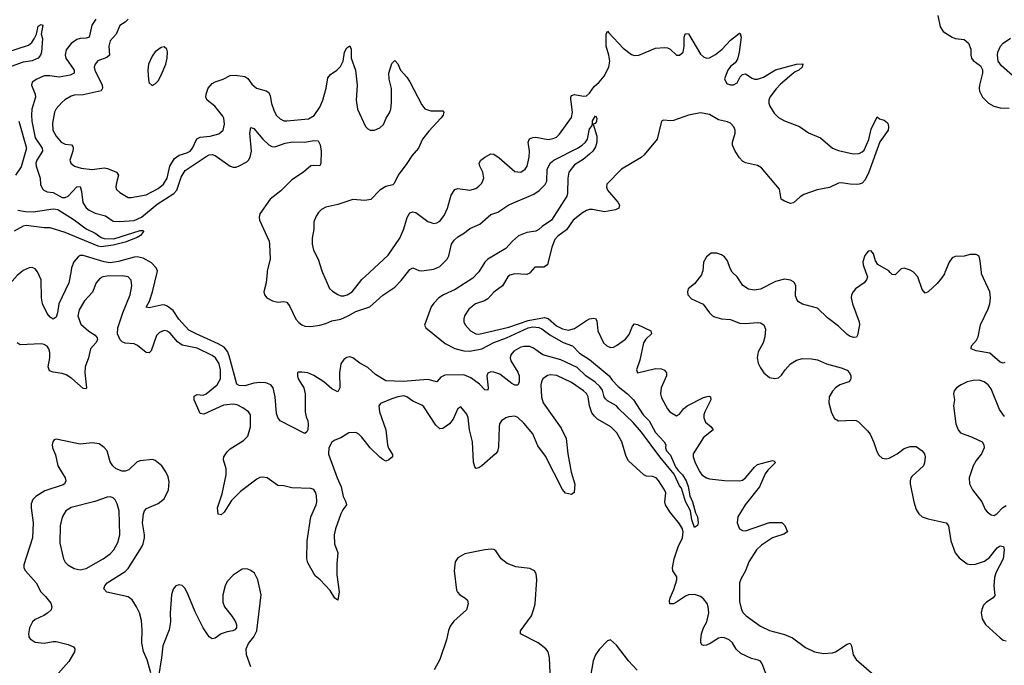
# Model space of a CAD drawing. Header units: inches. Extents: x 1649636 to 1815363, y 506543 to 641975.
# Tile 577 of 656: x 1752166 to 1758738, y 577381 to 581686. Entities that reach past the tile are written whole.
import ezdxf

# ---------------------------------------------------------------- set-up
doc = ezdxf.new("R2010")
doc.units = ezdxf.units.IN
doc.header["$MEASUREMENT"] = 0
doc.layers.add('B7557', color=7, linetype='Continuous')
doc.layers.add('B7558', color=7, linetype='Continuous')

msp = doc.modelspace()

# ---------------------------------------------------------------- linework, layer by layer
at = {"layer": 'B7557', "color": 5}
for points, elevation in [([(1752174.5, 580000), (1752150, 579979.4), (1752012.5, 579827.5), (1751970, 579762.3), (1751950, 579746), (1751930, 579738.3), (1751910, 579748), (1751895.1, 579770), (1751893.6, 579790), (1751916.9, 579890), (1751971, 580000)], 460), ([(1752506.6, 580000), (1752494.3, 579930), (1752427.8, 579790), (1752419.7, 579730), (1752410, 579701.2), (1752390.4, 579689.6), (1752370, 579702), (1752350, 579727.1), (1752319.1, 579790), (1752311.2, 579830), (1752309.8, 579950), (1752287.5, 580000)], 460), ([(1755226.4, 580000), (1755190, 579961.5), (1755073.6, 579886.4), (1754994.3, 579850), (1754964.7, 579830), (1754930, 579796), (1754912.3, 579770), (1754868.6, 579648.6), (1754877.1, 579630), (1755006.3, 579526.3), (1755070, 579493.3), (1755130, 579477.3), (1755170, 579474.4), (1755250, 579491.6), (1755330, 579533.3), (1755416.3, 579563.7), (1755559.1, 579630), (1755590, 579636.7), (1755630, 579632.8), (1755650, 579625), (1755704.6, 579584.6), (1755792.7, 579532.7), (1755856.5, 579510), (1755903.1, 579463.1), (1755970, 579420.9), (1756100.5, 579310), (1756121.2, 579281.2), (1756160.5, 579240.5), (1756222, 579190), (1756262, 579150), (1756327.4, 579050), (1756366.7, 579010), (1756410, 578933), (1756468.2, 578870), (1756478, 578850), (1756475.5, 578830), (1756483.1, 578810), (1756510, 578781.1), (1756544.2, 578704.2), (1756560.1, 578680.1), (1756590, 578651.2), (1756614.8, 578610), (1756628, 578572), (1756638, 578510), (1756657.4, 578470), (1756676.3, 578396.3), (1756690.2, 578370), (1756694, 578330), (1756690, 578313.2), (1756670, 578299.5), (1756652.6, 578350), (1756643.5, 578410), (1756610, 578472.7), (1756582.2, 578562.2), (1756570, 578578), (1756534.8, 578654.8), (1756439.4, 578770), (1756315.8, 578935.8), (1756259.8, 578999.8), (1756166, 579090), (1756150, 579111.3), (1756090, 579144), (1756076.8, 579156.8), (1756067.6, 579170), (1756055.2, 579215.2), (1756039.1, 579239.1), (1756008, 579268), (1755943.7, 579310), (1755885.9, 579365.9), (1755778.2, 579418.2), (1755658, 579450), (1755595.1, 579495.1), (1755570, 579505.7), (1755530, 579506.9), (1755510, 579502.6), (1755463.7, 579476.3), (1755444.4, 579450), (1755440.8, 579430), (1755444.4, 579410), (1755490, 579334.9), (1755499, 579310), (1755500.4, 579270), (1755490.4, 579249.7), (1755470, 579249.6), (1755450, 579260.5), (1755370, 579322), (1755330, 579336.4), (1755310, 579337.3), (1755291.7, 579328.3), (1755284.9, 579310), (1755293.1, 579230), (1755290, 579215.3), (1755270, 579218.4), (1755235.8, 579255.8), (1755178, 579298), (1755130, 579317.1), (1755004, 579316), (1754977.4, 579302.6), (1754950, 579271.2), (1754890, 579287.4), (1754726.7, 579273.4), (1754610, 579278.6), (1754540.5, 579320.5), (1754490, 579367.3), (1754435.9, 579395.9), (1754390, 579431.1), (1754370, 579436.9), (1754350, 579432.4), (1754330, 579419.7), (1754310.1, 579389.9), (1754300.1, 579330), (1754304, 579230), (1754290, 579205.1), (1754250, 579223.5), (1754197.2, 579270), (1754130, 579313.3), (1754090, 579330.5), (1754050, 579335.9), (1754025.7, 579334.3), (1754020.3, 579330), (1754019.7, 579310), (1754025.6, 579290), (1754062.6, 579230), (1754071.5, 579191.5), (1754071.8, 579071.8), (1754078.3, 579038.3), (1754090.2, 579010), (1754092.1, 578988), (1754088.4, 578951.6), (1754082.5, 578937.5), (1754070, 578926), (1753905.2, 579010), (1753890, 579034), (1753880.8, 579060.8), (1753872.4, 579170), (1753858, 579230), (1753843.5, 579250), (1753810, 579263.9), (1753770, 579267.5), (1753730, 579261.9), (1753670, 579243.7), (1753630, 579246), (1753615.7, 579255.7), (1753565.4, 579445.4), (1753553.5, 579473.5), (1753530, 579501), (1753490, 579524.3), (1753343.5, 579590), (1753296.1, 579616.1), (1753229, 579689), (1753190, 579745.9), (1753150, 579776.2), (1753130, 579783.6), (1753110, 579782.9), (1753030, 579763.5), (1753010, 579769.2), (1753031.9, 579808.1), (1753053.5, 579870), (1753082.8, 580000)], 460), ([(1753817.7, 580000), (1753810.2, 579930), (1753794.9, 579870), (1753800.3, 579850), (1753815.5, 579830), (1753854, 579810), (1753890, 579802.4), (1753930, 579806), (1753950, 579801.6), (1753970, 579773.4), (1754009.6, 579689.6), (1754030, 579665.6), (1754050.1, 579650.1), (1754070, 579642.4), (1754110, 579639.6), (1754170, 579649.1), (1754210, 579660.1), (1754250, 579677.5), (1754310, 579689.2), (1754358.4, 579710), (1754410, 579739.2), (1754503.9, 579770), (1754590, 579848.5), (1754670, 579901.1), (1754713, 579947), (1754755, 580000)], 460), ([(1754187, 580000), (1754234, 579894), (1754254.5, 579874.5), (1754290, 579852.9), (1754310, 579845.2), (1754330, 579844.4), (1754352, 579850), (1754385.1, 579870), (1754450, 579952.7), (1754501.3, 580000)], 480), ([(1755573.7, 580000), (1755570, 579995.6), (1755550, 579985.8), (1755470, 579991.4), (1755437.8, 579982.2), (1755424.4, 579970), (1755388.7, 579911.3), (1755330, 579869.7), (1755290, 579824.8), (1755269.4, 579810.6), (1755209.5, 579790.5), (1755164.7, 579755.3), (1755135.6, 579710), (1755130.3, 579690), (1755131.6, 579670), (1755139.5, 579650), (1755174, 579610), (1755210, 579590.2), (1755230, 579588.6), (1755430, 579636), (1755560.5, 579679.5), (1755670, 579699.1), (1755693.8, 579693.8), (1755750, 579643.8), (1755790, 579625.1), (1755830, 579615.6), (1755870, 579627.6), (1755950, 579679.6), (1755970.2, 579690.2), (1755996.2, 579696.2), (1756010, 579692.3), (1756017.3, 579677.3), (1756025.5, 579610), (1756062.3, 579530), (1756084.4, 579510), (1756110, 579500.2), (1756130, 579501.8), (1756150, 579512.2), (1756210, 579556.2), (1756233.9, 579586.1), (1756257, 579643), (1756270, 579656.9), (1756290, 579652.7), (1756379.3, 579610), (1756383.7, 579590), (1756345.1, 579554.9), (1756330.2, 579530), (1756304.3, 579415.7), (1756283.1, 579350), (1756290.7, 579330.7), (1756410, 579360.2), (1756450, 579357.8), (1756470, 579348.5), (1756482.8, 579330), (1756482.8, 579310), (1756447.9, 579230), (1756443.5, 579190), (1756450, 579164.4), (1756489.2, 579090), (1756506, 579070), (1756550, 579044.4), (1756570, 579054.9), (1756595.6, 579090), (1756622, 579110), (1756730, 579166.4), (1756753.7, 579173.7), (1756770, 579174.6), (1756777.1, 579170), (1756778.9, 579150), (1756738.8, 579070), (1756732.1, 579050), (1756732, 579030), (1756743, 579003), (1756781.1, 578970), (1756793.7, 578950), (1756730, 578898.7), (1756660.7, 578790), (1756660.7, 578770), (1756674.6, 578730), (1756704.8, 578670), (1756719.7, 578650), (1756750, 578630.2), (1756770, 578623.5), (1756870, 578612.6), (1756970, 578611), (1756990, 578615.9), (1757010, 578630.2), (1757070, 578702.4), (1757090, 578719.3), (1757190, 578746.8), (1757202, 578742), (1757210, 578732), (1757158.6, 578681.4), (1757141.6, 578658.4), (1757102.9, 578570), (1757008.8, 578450), (1756960.2, 578370), (1756954, 578330), (1756970.3, 578290), (1756990, 578278.9), (1757010, 578276.8), (1757170, 578333.4), (1757252, 578332), (1757274, 578314), (1757290.4, 578269.6), (1757265.7, 578254.3), (1757190, 578229.8), (1757118.2, 578181.8), (1757083.6, 578150), (1757033, 578070), (1757010.2, 578010), (1756980.4, 577959.6), (1756970.1, 577929.9), (1756970, 577806), (1756983, 577750), (1756995, 577730), (1757015.6, 577710), (1757110, 577640.8), (1757170, 577613.3), (1757270, 577585.7), (1757324.5, 577564.5), (1757410, 577500.2), (1757470, 577471), (1757530, 577459.7), (1757590, 577463.9), (1757610, 577470.2), (1757690, 577522.3), (1757710, 577527.7), (1757718.9, 577510), (1757729.2, 577450), (1757750, 577419.6), (1757870, 577314)], 480), ([(1756721.4, 580000), (1756716.1, 579983.9), (1756670, 579925.1), (1756628.2, 579890), (1756622.4, 579870), (1756625.3, 579850), (1756650, 579823.7), (1756727.8, 579787.8), (1756770.2, 579730.2), (1756790, 579710.5), (1756804.4, 579704.4), (1756850, 579692), (1756910, 579686.5), (1756970, 579661.7), (1757010, 579659.5), (1757090, 579665.5), (1757110, 579663.6), (1757131.8, 579651.8), (1757143.2, 579623.2), (1757139.5, 579570), (1757128.6, 579530), (1757094.8, 579470), (1757088.7, 579430), (1757095.3, 579395.3), (1757110, 579363.7), (1757133.8, 579330), (1757170, 579299.7), (1757206.3, 579293.7), (1757230, 579298), (1757250, 579314.4), (1757274.2, 579350), (1757309.9, 579390.1), (1757350, 579416), (1757390, 579426.4), (1757450, 579424.7), (1757490, 579417.8), (1757551.6, 579391.6), (1757650, 579365.2), (1757688.7, 579348.7), (1757704.4, 579330), (1757712.4, 579310), (1757713.8, 579290), (1757710, 579282), (1757699.3, 579270), (1757639.5, 579250), (1757610.3, 579230), (1757590, 579208.2), (1757569.3, 579170), (1757566.7, 579130), (1757583.6, 579063.6), (1757605.4, 579025.4), (1757630, 579010.3), (1757730, 579015.8), (1757750, 579012.9), (1757764.8, 579004.8), (1757824.8, 578944.8), (1757841.8, 578921.8), (1757866.6, 578866.6), (1757886.3, 578806.3), (1757901.2, 578781.2), (1757922.2, 578762.2), (1757950, 578757.3), (1757970, 578762.8), (1758023, 578790), (1758070, 578825.3), (1758110, 578838.7), (1758150, 578839.3), (1758190.3, 578810.3), (1758204.9, 578790), (1758210.4, 578770), (1758205.5, 578730), (1758198, 578710), (1758120.7, 578639.3), (1758113.4, 578630), (1758108.4, 578610), (1758108.4, 578590), (1758133.4, 578470), (1758150, 578418.8), (1758166.4, 578390), (1758190.3, 578370.3), (1758230, 578356.5), (1758350.5, 578330), (1758365.3, 578310), (1758381.5, 578210), (1758409, 578130), (1758436.5, 578096.5), (1758490, 578058.3), (1758510, 578053.8), (1758544.7, 578055.3), (1758604.9, 578075.1), (1758639.7, 578100.2), (1758690, 578164.4), (1758710, 578177.6), (1758732.8, 578172.8), (1758736.9, 578150), (1758730.2, 578090), (1758681.8, 577998.2), (1758672.8, 577967.2), (1758667.6, 577910), (1758673.4, 577846.6), (1758664.4, 577830), (1758618.4, 577801.6), (1758599.2, 577780.8), (1758587.4, 577752.6), (1758584.2, 577730), (1758589.1, 577690), (1758612.7, 577652.7), (1758710, 577563.7), (1758730, 577548.9), (1758750, 577543.6)], 520), ([(1757813.8, 580000), (1757824.6, 579970), (1757818.9, 579950), (1757802.6, 579930), (1757744.6, 579890), (1757728.1, 579871.9), (1757717.8, 579850), (1757716.6, 579830), (1757723.9, 579790), (1757768.2, 579670), (1757771.1, 579650), (1757757.8, 579582.2), (1757750.3, 579569.7), (1757734.1, 579565.9), (1757710, 579573.1), (1757690, 579585.6), (1757630, 579642.9), (1757557.8, 579697.8), (1757490, 579761.2), (1757389.9, 579789.9), (1757363.9, 579803.9), (1757354.6, 579814.6), (1757343.6, 579843.6), (1757345.7, 579910), (1757338, 579930), (1757330, 579937.4), (1757310, 579949.7), (1757270, 579956), (1757210, 579939.8), (1757110, 579889.7), (1757070, 579883), (1757030, 579889.6), (1756992.5, 579912.5), (1756954, 579970), (1756923.1, 580000)], 520), ([(1758025.2, 580000), (1758010, 579985.1), (1757990, 579987.6), (1757976.7, 580000)], 520), ([(1758341.7, 580000), (1758337.6, 579990), (1758318.8, 579961.2), (1758290, 579927.6), (1758230, 579872), (1758210, 579862.7), (1758190, 579886), (1758160.8, 579970), (1758133.9, 580000)], 520), ([(1758740.4, 579399.6), (1758730, 579395.6), (1758710, 579401.1), (1758641.5, 579461.5), (1758550, 579477.3), (1758516, 579490), (1758518.4, 579510), (1758552.2, 579547.8), (1758562.7, 579570), (1758579.8, 579650), (1758630, 579758.4), (1758640.6, 579790), (1758646.6, 579830), (1758640.2, 579870), (1758586.6, 579990), (1758585.6, 580000)], 520), ([(1757159, 577290), (1757122.5, 577390), (1757110, 577408.3), (1757095.8, 577415.7), (1757050, 577426.1), (1756978.6, 577458.6), (1756947.8, 577487.8), (1756924.7, 577530), (1756901, 577550), (1756870, 577563.1), (1756850, 577566.4), (1756830, 577562.5), (1756774.2, 577525.8), (1756750, 577515.7), (1756730, 577513.3), (1756718, 577518), (1756711.7, 577531.7), (1756711.4, 577550), (1756717.3, 577590), (1756731.1, 577630), (1756752.4, 577670), (1756765, 577730), (1756761.5, 577770), (1756753.8, 577793.8), (1756730, 577824.1), (1756710, 577838.5), (1756670, 577851.9), (1756630, 577849.8), (1756610, 577841.5), (1756550, 577800.7), (1756530, 577791), (1756506.3, 577790), (1756504, 577810), (1756508.7, 577830), (1756533.2, 577886.8), (1756553.2, 577950), (1756551.8, 577970), (1756525, 578010), (1756522.3, 578030), (1756534.1, 578090), (1756560.2, 578170), (1756589.1, 578230.9), (1756594, 578270), (1756590, 578290.8), (1756570, 578325), (1756504.7, 578404.7), (1756476, 578450), (1756471.3, 578470), (1756477.9, 578530), (1756470.6, 578550), (1756430, 578613.3), (1756413.3, 578630), (1756390, 578639), (1756350, 578642.2), (1756331.2, 578651.2), (1756230, 578745.1), (1756214.1, 578774.1), (1756184.8, 578870), (1756152.7, 578930), (1756111.9, 578970), (1756022.3, 579022.3), (1756001.6, 579041.6), (1755985.2, 579065.2), (1755968.6, 579110), (1755960.5, 579170), (1755950, 579192.3), (1755930, 579211.8), (1755850, 579266.5), (1755752.1, 579312.1), (1755710, 579316.7), (1755690, 579312.6), (1755658.8, 579290), (1755648.6, 579271.4), (1755644.5, 579250), (1755648.3, 579168.4), (1755658.9, 579130), (1755780.9, 578961), (1755813.6, 578893.6), (1755823.7, 578790), (1755847.5, 578667.5), (1755871.6, 578588.4), (1755866.8, 578533.2), (1755850, 578519), (1755810, 578529.3), (1755790, 578552), (1755676.3, 578776.3), (1755623.8, 578843.8), (1755590, 578924.4), (1755530, 578995.8), (1755490, 579033.3), (1755470, 579042.7), (1755430, 579037.8), (1755410, 579029.8), (1755382.4, 579010), (1755369.4, 578990), (1755365.5, 578970), (1755362, 578838), (1755354.3, 578805.7), (1755342, 578790), (1755250, 578711), (1755230, 578696.9), (1755212.5, 578692.5), (1755203.1, 578703.1), (1755195.8, 578735.8), (1755189, 578870), (1755169, 578950), (1755158.5, 579030), (1755150, 579054.5), (1755110, 579104), (1755090, 579094), (1755058.4, 579021.6), (1755034.9, 578990), (1754990, 578959.2), (1754970, 578957.7), (1754942.6, 578982.6), (1754864.2, 579104.2), (1754850, 579115.1), (1754790, 579142.5), (1754750.9, 579170.9), (1754730, 579176.8), (1754690, 579171.9), (1754650, 579156.8), (1754574.6, 579125.4), (1754563.7, 579110), (1754568.4, 579070), (1754610.2, 578950), (1754620.6, 578850), (1754627.7, 578827.7), (1754653.4, 578786.6), (1754655.3, 578770), (1754630, 578749.7), (1754610, 578743), (1754590, 578752.1), (1754570, 578768.7), (1754504.8, 578830), (1754450, 578902.3), (1754430, 578921.5), (1754410, 578932.7), (1754363, 578930), (1754310, 578896.9), (1754270, 578883), (1754250, 578869.6), (1754230.2, 578830), (1754227.8, 578787.8), (1754284.5, 578630), (1754311.3, 578570), (1754325.9, 578505.9), (1754343.2, 578470), (1754347.6, 578450), (1754323.2, 578416.8), (1754310.1, 578389.9), (1754273.8, 578290), (1754264.5, 578250), (1754267.4, 578190), (1754288.5, 578130), (1754283.2, 578056.8), (1754284, 577984), (1754298, 577870), (1754290, 577815.3), (1754270, 577829.3), (1754238.4, 577878.4), (1754171.2, 577951.2), (1754138, 577978), (1754090, 578064.5), (1754082.2, 578090), (1754085.3, 578210), (1754110.4, 578369.6), (1754144.7, 578450), (1754149.1, 578470), (1754148.3, 578510), (1754143.2, 578530), (1754130, 578552.5), (1754110, 578560.7), (1753983, 578563), (1753930, 578577.6), (1753890, 578579.7), (1753818, 578630), (1753790, 578635.6), (1753770, 578632.1), (1753750, 578622.8), (1753639.9, 578540.1), (1753580.8, 578479.2), (1753530, 578402), (1753510, 578383.7), (1753490, 578388.7), (1753486.6, 578430), (1753516.6, 578523.4), (1753544.6, 578650), (1753543.8, 578690), (1753527.2, 578750), (1753529.7, 578770), (1753550, 578803.8), (1753570, 578824.4), (1753661, 578879), (1753690, 578908.2), (1753707.6, 578970), (1753706.6, 579050), (1753693.6, 579070), (1753656.4, 579096.5), (1753617.4, 579117.4), (1753590, 579122.6), (1753525.6, 579114.4), (1753395.1, 579055.1), (1753370, 579060.7), (1753329.8, 579150), (1753330, 579175.3), (1753350, 579185.5), (1753390, 579183), (1753410, 579191.5), (1753484.5, 579250), (1753507.5, 579290), (1753507.1, 579350), (1753497.9, 579390), (1753473.2, 579430), (1753450, 579446), (1753350, 579495.8), (1753250, 579515.7), (1753218.4, 579538.4), (1753170, 579595.1), (1753150, 579608.4), (1753130, 579612.6), (1753099.2, 579600.8), (1753079.5, 579580.5), (1753043, 579477), (1753030, 579463.5), (1753010, 579467.1), (1752952.7, 579512.7), (1752930, 579524.6), (1752870, 579528.2), (1752850, 579537.8), (1752837.2, 579550), (1752818.2, 579590), (1752821.4, 579630), (1752855.3, 579730), (1752904, 579850), (1752914, 579910), (1752909.8, 579949.8), (1752889.6, 579970), (1752850, 579978.1), (1752750, 579974.6), (1752720.5, 579970), (1752700.2, 579959.8), (1752676.9, 579930), (1752651.9, 579868.1), (1752599.1, 579810), (1752562.2, 579750), (1752554.5, 579710), (1752575, 579655.1), (1752628.1, 579608.1), (1752670, 579583.1), (1752683.6, 579563.6), (1752684.5, 579550), (1752675, 579530), (1752639.7, 579490), (1752625.2, 579430), (1752602.5, 579370), (1752600.5, 579330), (1752612.8, 579230), (1752610, 579225.1), (1752590, 579226.2), (1752513.4, 579293.5), (1752477.5, 579317.5), (1752450, 579326.8), (1752390, 579334.8), (1752365.2, 579345.2), (1752355.5, 579370), (1752366.8, 579430), (1752366.5, 579466.5), (1752361, 579490), (1752348.8, 579508.8), (1752330, 579519.5), (1752310, 579523.4), (1752170, 579517.4), (1752149.7, 579530)], 480), ([(1758739.7, 579039.7), (1758706.1, 579086.1), (1758650, 579223.7), (1758629.6, 579250), (1758602.7, 579270), (1758570, 579281.3), (1758530, 579280.5), (1758490, 579271.1), (1758449.1, 579250.9), (1758419.1, 579230), (1758403, 579210), (1758399.3, 579190), (1758404.9, 579150), (1758398, 579110), (1758415.3, 578990), (1758430.4, 578950), (1758446, 578930), (1758522.2, 578902.2), (1758590, 578870.4), (1758600.3, 578850), (1758603.1, 578830), (1758585.3, 578790), (1758550, 578747), (1758529.2, 578710.8), (1758502.4, 578630), (1758506, 578590), (1758524.4, 578550), (1758587.2, 578470), (1758610, 578420.7), (1758623.6, 578403.6), (1758650, 578384), (1758670, 578378.8), (1758690, 578393), (1758727.6, 578432.4), (1758750, 578446)], 540), ([(1753041.1, 577330), (1753016.4, 577416.4), (1752992, 577472), (1752981.1, 577530), (1752983.1, 577616.9), (1752978.3, 577678.3), (1752965.2, 577730), (1752946.5, 577770), (1752916.2, 577816.2), (1752890, 577836.5), (1752748.3, 577868.3), (1752728.4, 577890), (1752733.5, 577910), (1752751.1, 577930), (1752870, 578007), (1752890, 578025.4), (1752981.4, 578170), (1752990.6, 578190), (1752999, 578230), (1752999.8, 578250), (1752985.8, 578330), (1752991.6, 578390), (1752999.8, 578410), (1753013.5, 578426.5), (1753090, 578459.1), (1753130.9, 578490), (1753159.8, 578550), (1753163.3, 578603.3), (1753157.7, 578637.7), (1753142.6, 578670), (1753114.7, 578710), (1753070, 578747), (1753053.6, 578753.6), (1752970, 578744.4), (1752950, 578736.4), (1752895.3, 578684.7), (1752870, 578675), (1752850, 578675.7), (1752810, 578689.8), (1752787, 578710), (1752770, 578738.4), (1752749.8, 578810), (1752730, 578834), (1752696.5, 578856.5), (1752650, 578864.9), (1752570, 578854.5), (1752410, 578889.3), (1752396.8, 578883.2), (1752387.3, 578870), (1752382, 578850), (1752386, 578830), (1752404.5, 578784.5), (1752421.8, 578710), (1752468.9, 578630), (1752474.9, 578610), (1752464.9, 578590), (1752455.4, 578584.6), (1752335, 578545), (1752272.9, 578507.1), (1752253.3, 578486.7), (1752243.7, 578456.3), (1752242.2, 578430), (1752255.6, 578330), (1752251.3, 578230), (1752194.8, 578050), (1752194.8, 578030), (1752204, 578010), (1752276.4, 577930), (1752308, 577870), (1752339.4, 577839.4), (1752374.8, 577794.8), (1752380.3, 577770), (1752375.3, 577750), (1752352.1, 577727.9), (1752328.3, 577711.7), (1752270, 577685.4), (1752252, 577670), (1752232.8, 577630), (1752224.9, 577590), (1752227.4, 577570), (1752236.7, 577556.7), (1752270, 577535.3), (1752330, 577529.1), (1752390, 577539.6), (1752410, 577539), (1752490, 577519.1), (1752524.8, 577504.8), (1752534.6, 577490), (1752532.6, 577470), (1752493.3, 577406.7), (1752390, 577288.9)], 520), ([(1755706.8, 577330), (1755702, 577430), (1755692.4, 577470), (1755677.4, 577490), (1755626.6, 577530), (1755509.7, 577590), (1755507.8, 577610), (1755581.5, 577710), (1755596, 577750), (1755605.7, 577790), (1755617.7, 577950), (1755614.3, 577990), (1755602, 578010), (1755570, 578026.9), (1755477, 578037), (1755419.4, 578059.4), (1755378.9, 578090), (1755343.8, 578143.8), (1755330, 578153.6), (1755315.6, 578155.6), (1755270, 578150.9), (1755136.7, 578123.3), (1755090, 578098), (1755072.7, 578070), (1755066.4, 578010), (1755082.5, 577882.5), (1755087.8, 577867.8), (1755103, 577850), (1755137.3, 577830), (1755154.3, 577814.3), (1755160.3, 577790), (1755148.2, 577750), (1755064.6, 577675.4), (1755039, 577641), (1755027.6, 577612.4), (1755015.6, 577550), (1754970, 577419.3), (1754932.7, 577350)], 520), ([(1753709.7, 577370), (1753679.1, 577450), (1753678.5, 577490), (1753694, 577526), (1753730, 577570.6), (1753749.7, 577610), (1753776.8, 577850), (1753756.5, 577950), (1753734.4, 577994.4), (1753710, 578013.6), (1753690, 578021.3), (1753670, 578024.7), (1753650, 578021.3), (1753590, 577982.3), (1753550, 577940.5), (1753537.5, 577910), (1753522.5, 577850), (1753522.4, 577802.4), (1753532.4, 577770), (1753585.3, 577705.3), (1753606.3, 577670), (1753613.7, 577650), (1753612.4, 577630), (1753602.3, 577617.7), (1753589, 577611), (1753550, 577604.2), (1753510, 577589.8), (1753470, 577560.5), (1753450, 577557.4), (1753430, 577571.2), (1753390, 577629.7), (1753337.4, 577737.4), (1753291.8, 577850), (1753270, 577892.3), (1753250, 577911.9), (1753230, 577918), (1753207.8, 577910), (1753190, 577887.6), (1753179.4, 577850), (1753171.3, 577730), (1753172.2, 577670), (1753163.2, 577616.8), (1753120.8, 577510), (1753113.8, 577430), (1753093, 577307)], 520), ([(1756287.4, 577347.4), (1756230, 577410.8), (1756150, 577515.1), (1756110, 577549.5), (1756090, 577542.9), (1756033.8, 577486.2), (1756010.1, 577449.9), (1755994.8, 577410), (1755969.5, 577270)], 520)]:
    msp.add_lwpolyline(points, dxfattribs=dict(at, elevation=elevation))
at = {"layer": 'B7557', "color": 5, "elevation": 540}
msp.add_lwpolyline([(1752770, 578503.5), (1752750, 578501.7), (1752666.8, 578473.2), (1752510, 578433.5), (1752474.9, 578410), (1752450, 578369), (1752436.5, 578310), (1752434.7, 578194.7), (1752458.3, 578090), (1752469.4, 578069.4), (1752487, 578050), (1752530, 578025.2), (1752570, 578017.7), (1752610, 578026.7), (1752722.4, 578090), (1752770, 578124.7), (1752793.8, 578150), (1752820.7, 578199.3), (1752834, 578250), (1752829.8, 578409.8), (1752817.2, 578457.2), (1752803.3, 578483.3), (1752790, 578497.6)], close=True, dxfattribs=at)
at = {"layer": 'B7558', "color": 5}
for points, elevation in [([(1758294.8, 581714.8), (1758310, 581639.1), (1758330, 581606.3), (1758390, 581568.9), (1758410, 581560.8), (1758470, 581552.7), (1758499, 581530), (1758514.7, 581490), (1758514.9, 581450), (1758519.6, 581430), (1758530, 581414.4), (1758578.5, 581378.5), (1758591.2, 581351.2), (1758591.3, 581330), (1758571.1, 581250), (1758570.2, 581230), (1758571.3, 581210), (1758592.4, 581170), (1758632.9, 581130), (1758668.7, 581110), (1758710, 581098.4), (1758770, 581095)], 520), ([(1752073.5, 581466.5), (1752224.5, 581515.5), (1752246.9, 581533.1), (1752262.9, 581557.1), (1752279.5, 581590), (1752290, 581642), (1752310, 581654), (1752320.7, 581650), (1752310.7, 581590), (1752319.5, 581559.5), (1752312.2, 581470), (1752305.8, 581450), (1752290.2, 581430), (1752250, 581410.6), (1752190, 581403.1), (1752110, 581372.6)], 440), ([(1752675.2, 581690), (1752646.7, 581650), (1752630.3, 581570), (1752610, 581562.4), (1752570, 581560.8), (1752547.2, 581552.8), (1752510, 581526), (1752476.3, 581483.7), (1752470.2, 581450), (1752475.2, 581430), (1752530.2, 581350), (1752530.2, 581329.8), (1752503.7, 581316.3), (1752430, 581301.7), (1752368.5, 581311.5), (1752330, 581311.5), (1752280.5, 581290), (1752250.4, 581270), (1752244.2, 581250), (1752269.4, 581190), (1752270.8, 581170), (1752247.2, 581090), (1752244, 581050), (1752246.9, 581010), (1752270, 580897.7), (1752316.3, 580830), (1752319.4, 580810), (1752279.8, 580750), (1752275, 580730), (1752277, 580710), (1752302, 580630), (1752305.7, 580585.7), (1752317.4, 580557.4), (1752327.9, 580547.9), (1752350, 580538.9), (1752390, 580533.6), (1752450, 580501), (1752470, 580500.7), (1752490, 580509), (1752548.3, 580571.7), (1752570, 580572.9), (1752579.7, 580539.7), (1752586.6, 580466.6), (1752610, 580431.9), (1752630, 580416.6), (1752670, 580395.3), (1752738.5, 580378.5), (1752790, 580342.8), (1752830, 580339.1), (1752930, 580347.8), (1752978.6, 580370), (1753083.5, 580456.5), (1753194.2, 580525.8), (1753214.3, 580550), (1753244.3, 580635.7), (1753270, 580679.2), (1753410, 580773.6), (1753430, 580783.7), (1753450, 580786.6), (1753470, 580780.9), (1753570, 580709.2), (1753590, 580701.6), (1753610, 580703), (1753630, 580710.9), (1753681.7, 580738.3), (1753694, 580750), (1753704.5, 580770), (1753714.1, 580810), (1753703.1, 580930), (1753710, 580966.8), (1753730, 580960.4), (1753788.4, 580888.4), (1753830, 580852.2), (1753850, 580840.7), (1753870, 580838), (1753938.6, 580861.4), (1753990, 580871.1), (1754070, 580869.5), (1754130, 580880.2), (1754157.6, 580877.6), (1754171.2, 580851.2), (1754179.3, 580810), (1754176.2, 580730), (1754170, 580712.3), (1754130, 580714.4), (1754109.5, 580710.5), (1754060.2, 580670), (1753982.5, 580617.5), (1753910, 580544), (1753836.9, 580490), (1753770, 580391.8), (1753764.6, 580370), (1753767.4, 580350), (1753830.3, 580210), (1753834, 580190), (1753836.9, 580090), (1753818.8, 580010), (1753817.7, 580000)], 460), ([(1752890.1, 581689.9), (1752870.7, 581669.3), (1752833.8, 581646.2), (1752809.2, 581590), (1752770, 581544.4), (1752760.4, 581510), (1752765, 581450), (1752747.1, 581432.9), (1752687.5, 581412.5), (1752669.3, 581390), (1752664.4, 581370), (1752667, 581350), (1752716.6, 581250), (1752719.8, 581230), (1752710, 581211.1), (1752590, 581184.5), (1752530, 581181.6), (1752510, 581176.2), (1752468.3, 581151.7), (1752446.9, 581133.1), (1752410, 581091.2), (1752397.6, 581070), (1752384.4, 580995.6), (1752388.5, 580950), (1752410, 580908.9), (1752444, 580870), (1752470, 580856.8), (1752511, 580851), (1752520.7, 580840.7), (1752524, 580830), (1752520.2, 580810), (1752500.3, 580750), (1752508.7, 580730), (1752532.4, 580710), (1752576.1, 580696.1), (1752650, 580686.9), (1752730, 580697.7), (1752753.2, 580693.2), (1752811.8, 580670), (1752825.2, 580650), (1752809.1, 580590), (1752807.9, 580570), (1752813.4, 580553.4), (1752834.3, 580534.3), (1752890, 580500.2), (1752910, 580500.2), (1753010, 580518.5), (1753090, 580559.4), (1753126.3, 580590), (1753151.2, 580630), (1753167.4, 580710), (1753200.4, 580759.6), (1753230, 580782.5), (1753281.9, 580798.1), (1753303.1, 580810), (1753319.8, 580830), (1753348.6, 580891.4), (1753370, 580902.2), (1753437.2, 580910), (1753494.8, 580925.2), (1753524.2, 580950), (1753533.1, 580990), (1753528.6, 581030), (1753522.5, 581042.5), (1753468.2, 581108.2), (1753418.3, 581150), (1753408.9, 581170), (1753410.9, 581190), (1753424.4, 581230), (1753450, 581259.5), (1753470, 581271.4), (1753524.5, 581290), (1753570, 581314), (1753603.8, 581316.2), (1753670, 581308), (1753690, 581294.6), (1753715.8, 581255.8), (1753745.7, 581230), (1753811.7, 581211.7), (1753830, 581199.5), (1753839, 581179), (1753847.8, 581127.8), (1753861.8, 581081.9), (1753878.3, 581050), (1753904.3, 581024.3), (1753930, 581012.3), (1753950, 581011.1), (1754094.3, 581025.7), (1754132.4, 581047.6), (1754170, 581103), (1754189.7, 581150), (1754212.1, 581230), (1754222.8, 581297.2), (1754239.8, 581320.2), (1754283.7, 581350), (1754307.1, 581372.9), (1754324.2, 581410), (1754334, 581470), (1754350, 581497.1), (1754370, 581510.5), (1754378, 581490), (1754379.5, 581430), (1754407.6, 581350), (1754418.3, 581250), (1754411.6, 581150), (1754420.9, 581090), (1754474, 580974), (1754490, 580957.3), (1754504.7, 580950), (1754534, 580950), (1754570, 580965.3), (1754593.7, 580986.3), (1754611.3, 581030), (1754634.6, 581065.4), (1754643.5, 581090), (1754648.8, 581131.2), (1754647.3, 581227.3), (1754632.8, 581290), (1754629.7, 581330), (1754650, 581394), (1754670, 581414), (1754690, 581392), (1754707.3, 581350), (1754750, 581302), (1754770, 581270.6), (1754850, 581118), (1754870, 581092.4), (1754910, 581077.6), (1754978.3, 581078.3), (1754990, 581077.1), (1754998, 581070), (1754991.7, 581050), (1754976, 581030), (1754896.5, 580943.5), (1754853.8, 580890), (1754827.4, 580830), (1754782.7, 580777.3), (1754750, 580726), (1754692, 580650), (1754665.7, 580594.3), (1754656, 580584), (1754610, 580572.6), (1754570.5, 580550), (1754510, 580486), (1754470, 580480.3), (1754390, 580486.1), (1754290, 580453.5), (1754210, 580436.3), (1754180.3, 580419.7), (1754159.9, 580400.1), (1754144.2, 580375.8), (1754130, 580338), (1754128.7, 580290), (1754118.3, 580230), (1754118.3, 580190), (1754127.2, 580150), (1754158.9, 580090), (1754182.6, 580010), (1754187, 580000)], 480), ([(1754501.3, 580000), (1754625.5, 580114.5), (1754703.5, 580230), (1754730, 580290.6), (1754752.4, 580367.6), (1754770, 580397.1), (1754790, 580404.9), (1754810, 580400.3), (1754890, 580339.5), (1754930, 580326.7), (1754950, 580330.4), (1754970, 580342.4), (1755000, 580380), (1755022.2, 580430), (1755045.3, 580514.7), (1755070, 580552.7), (1755090, 580559.5), (1755171, 580549), (1755210, 580559.5), (1755230, 580574.9), (1755250, 580596.3), (1755263.5, 580630), (1755258.3, 580670), (1755236.8, 580710), (1755232.4, 580730), (1755243, 580750), (1755271.2, 580770), (1755310, 580790.2), (1755330, 580788.4), (1755365.5, 580765.5), (1755470, 580674.3), (1755510, 580669), (1755540.5, 580690), (1755552.9, 580710), (1755566, 580770), (1755568.1, 580810), (1755560.6, 580870), (1755568.2, 580891.8), (1755590, 580900.9), (1755610, 580902.1), (1755692.8, 580887.2), (1755727.5, 580892.5), (1755750, 580903.2), (1755770, 580922.7), (1755850, 581034.4), (1755856.3, 581070), (1755844.3, 581155.7), (1755844.2, 581170), (1755850, 581181.1), (1755870, 581187), (1755930, 581176.3), (1755950, 581178.5), (1755970, 581195.2), (1755999.7, 581240.3), (1756033.2, 581270), (1756067.8, 581310), (1756097.6, 581370), (1756106, 581410), (1756099.2, 581450), (1756080.2, 581510), (1756081, 581590), (1756089.7, 581610.3), (1756097.2, 581597.2), (1756194.8, 581494.8), (1756250, 581454.7), (1756270, 581447.3), (1756297.4, 581450), (1756410, 581496.9), (1756470, 581501.4), (1756490, 581498), (1756508.6, 581488.6), (1756550, 581450.3), (1756570, 581449.2), (1756594, 581470), (1756600.9, 581510), (1756602, 581570), (1756607.8, 581590), (1756610, 581593.4), (1756630, 581590.6), (1756710, 581456), (1756730, 581437.3), (1756750, 581430.2), (1756770, 581432.2), (1756810, 581454.2), (1756855.1, 581490), (1756909.8, 581550.2), (1756970, 581596), (1756974.4, 581594.4), (1756980.4, 581570), (1756969.1, 581470), (1756957.3, 581422.7), (1756942, 581398), (1756910, 581373), (1756892.2, 581350), (1756870.4, 581290.4), (1756883.4, 581263.4), (1756890, 581257.1), (1756910, 581252.2), (1756930, 581252.4), (1756955.3, 581264.7), (1756975.8, 581304.2), (1756990, 581320.5), (1757010, 581323.7), (1757055.8, 581295.8), (1757070, 581290.2), (1757090, 581290.2), (1757130, 581301.8), (1757210, 581350.8), (1757350, 581388.5), (1757392.5, 581392.5), (1757387.7, 581370), (1757365.5, 581350), (1757341.3, 581338.7), (1757318.9, 581321.1), (1757243.9, 581256.1), (1757214.5, 581225.5), (1757173.2, 581170), (1757166.7, 581150), (1757167, 581130), (1757173.4, 581110), (1757201.9, 581061.9), (1757230, 581034), (1757270, 581011.1), (1757370, 580973.7), (1757431.5, 580931.5), (1757510, 580898.7), (1757590, 580828.7), (1757630, 580814.6), (1757730, 580791.5), (1757770, 580794.6), (1757790, 580803.8), (1757803.5, 580816.5), (1757832.6, 580887.4), (1757850, 580955.3), (1757890, 581038), (1757904.9, 581024.9), (1757936.3, 581016.3), (1757958.5, 580998.5), (1757962.8, 580990), (1757965.5, 580970), (1757961.6, 580950), (1757907.8, 580872.2), (1757833, 580670), (1757810, 580618), (1757790, 580596.3), (1757770, 580588.5), (1757750, 580587.1), (1757710, 580588.4), (1757650, 580598.4), (1757630, 580595.8), (1757570, 580567.3), (1757488.1, 580551.9), (1757400, 580520), (1757374.5, 580505.5), (1757330, 580465.2), (1757310, 580461.2), (1757270, 580475.6), (1757248.7, 580488.7), (1757236.7, 580556.6), (1757116.9, 580696.9), (1757090, 580713.6), (1757010, 580731.2), (1756990, 580742.3), (1756970, 580764.8), (1756940.5, 580810), (1756924.5, 580850), (1756923.2, 580870), (1756940.5, 580930), (1756940.5, 580950), (1756931.7, 580971.7), (1756910, 580995.4), (1756890, 581004.9), (1756830, 581017.5), (1756770, 581052.5), (1756710, 581064.3), (1756630, 581049.2), (1756530, 581014), (1756510, 581010.8), (1756464.2, 581015.8), (1756450, 581008.7), (1756420.4, 580890), (1756335, 580785), (1756313.8, 580766.2), (1756182, 580690), (1756084.9, 580590), (1756082, 580570), (1756089.1, 580550), (1756157.3, 580470), (1756168.8, 580450), (1756165.5, 580430), (1756141.8, 580418.2), (1756070, 580405.3), (1755990, 580419.8), (1755970, 580419.3), (1755950, 580414), (1755922.1, 580397.9), (1755859.7, 580350), (1755816, 580284), (1755758.2, 580241.8), (1755738.9, 580221.1), (1755718.1, 580170), (1755688.8, 580050), (1755663.4, 580036.6), (1755604.2, 580035.8), (1755573.7, 580000)], 480), ([(1758830, 581281.4), (1758718.5, 581378.5), (1758697.7, 581410), (1758691.9, 581450), (1758695.5, 581470), (1758712.7, 581510), (1758730.4, 581529.6), (1758778.1, 581561.9)], 520), ([(1752160.1, 581010), (1752210.6, 580830), (1752175.7, 580704.3), (1752139.2, 580650)], 440), ([(1754755, 580000), (1754770, 580018.9), (1754790, 580030.4), (1754830, 580012.7), (1754850, 580011.1), (1754930, 580022.6), (1754970, 580039), (1755018.9, 580090), (1755030, 580110.3), (1755048.2, 580190), (1755065.2, 580214.8), (1755090, 580238), (1755134.8, 580265.2), (1755170, 580294.2), (1755238.2, 580321.8), (1755310, 580387.2), (1755356.6, 580403.4), (1755430, 580450.4), (1755597.6, 580522.4), (1755633.8, 580546.2), (1755672.9, 580587.1), (1755684.8, 580610), (1755686.5, 580690), (1755710, 580730.3), (1755731.5, 580750), (1755889.4, 580830), (1755920.9, 580850), (1755942, 580870), (1755955.6, 580890), (1755970, 580958), (1755984.5, 580975.5), (1755989.6, 580990.4), (1755990, 581011), (1756010, 581044.7), (1756018.8, 581030), (1756016.4, 581010), (1756010, 580994), (1755994, 580990), (1756018.5, 580910), (1756018.6, 580870), (1756010, 580838), (1755991.1, 580808.9), (1755970, 580789.6), (1755926.1, 580753.9), (1755870, 580719), (1755830.5, 580670), (1755823.8, 580630), (1755823.1, 580530), (1755817.6, 580510), (1755715, 580350), (1755653, 580307), (1755630, 580285.7), (1755610, 580275.3), (1755550, 580267.2), (1755496, 580244), (1755455.2, 580210), (1755410, 580159.8), (1755290, 580089.8), (1755270, 580069.7), (1755230, 580003.8), (1755226.4, 580000)], 460), ([(1752154.6, 580414.6), (1752205.8, 580405.8), (1752255.6, 580404.4), (1752390, 580424), (1752420.4, 580420.4), (1752530, 580350.2), (1752610.8, 580290.8), (1752670, 580262.4), (1752710, 580234.2), (1752730, 580227.2), (1752794.9, 580225.1), (1752970, 580279.2), (1752990, 580281), (1752993.1, 580273.1), (1752972.9, 580247.1), (1752950, 580232.8), (1752870, 580201.7), (1752790, 580181.7), (1752710, 580170.9), (1752690, 580174.8), (1752470, 580266.6), (1752370, 580297.6), (1752330, 580297.6), (1752210, 580313.5), (1752190, 580308.9), (1752130, 580276.2)], 440), ([(1756923.1, 580000), (1756921.5, 580001.5), (1756907.3, 580027.3), (1756890, 580077.2), (1756870, 580103.7), (1756850, 580118), (1756818, 580130), (1756782, 580130), (1756750, 580104), (1756730, 580068.7), (1756724.7, 580010), (1756721.4, 580000)], 520), ([(1757976.7, 580000), (1757966, 580010), (1757893.9, 580053.9), (1757877.2, 580077.3), (1757864.5, 580124.5), (1757856.6, 580136.6), (1757850, 580144), (1757830, 580141.2), (1757805.8, 580114.1), (1757794.4, 580070), (1757795.8, 580050), (1757813.8, 580000)], 520), ([(1753082.8, 580000), (1753085, 580010), (1753077.6, 580030), (1753045.4, 580065.4), (1752990, 580096.3), (1752950, 580104.9), (1752930, 580102.2), (1752826.8, 580073.2), (1752770, 580065.1), (1752730, 580071.7), (1752590, 580113.8), (1752570, 580112.9), (1752555.5, 580104.5), (1752528.5, 580071.5), (1752511.9, 580030), (1752506.6, 580000)], 460), ([(1758585.6, 580000), (1758577.7, 580077.7), (1758570, 580108), (1758550, 580119.3), (1758510, 580120.9), (1758470, 580109.5), (1758410, 580106), (1758390, 580097.2), (1758370, 580069), (1758341.7, 580000)], 520), ([(1752287.5, 580000), (1752285.2, 580005.2), (1752270, 580023.6), (1752250, 580033), (1752230, 580031.3), (1752190, 580012.9), (1752174.5, 580000)], 460), ([(1758133.9, 580000), (1758130, 580004.4), (1758110, 580016.4), (1758070, 580028.3), (1758050, 580024.2), (1758025.2, 580000)], 520)]:
    msp.add_lwpolyline(points, dxfattribs=dict(at, elevation=elevation))
at = {"layer": 'B7558', "color": 5, "elevation": 520}
msp.add_lwpolyline([(1753130, 581503.7), (1753110, 581500.7), (1753070, 581471.8), (1753050, 581442.7), (1753026.9, 581390), (1753022.3, 581350), (1753025.7, 581285.7), (1753030, 581264.7), (1753050, 581247.3), (1753070, 581259.1), (1753090, 581279.1), (1753110, 581314.8), (1753141.1, 581390), (1753151, 581430), (1753152.4, 581472.4), (1753149.2, 581490)], close=True, dxfattribs=at)

doc.saveas('drawing.dxf')
